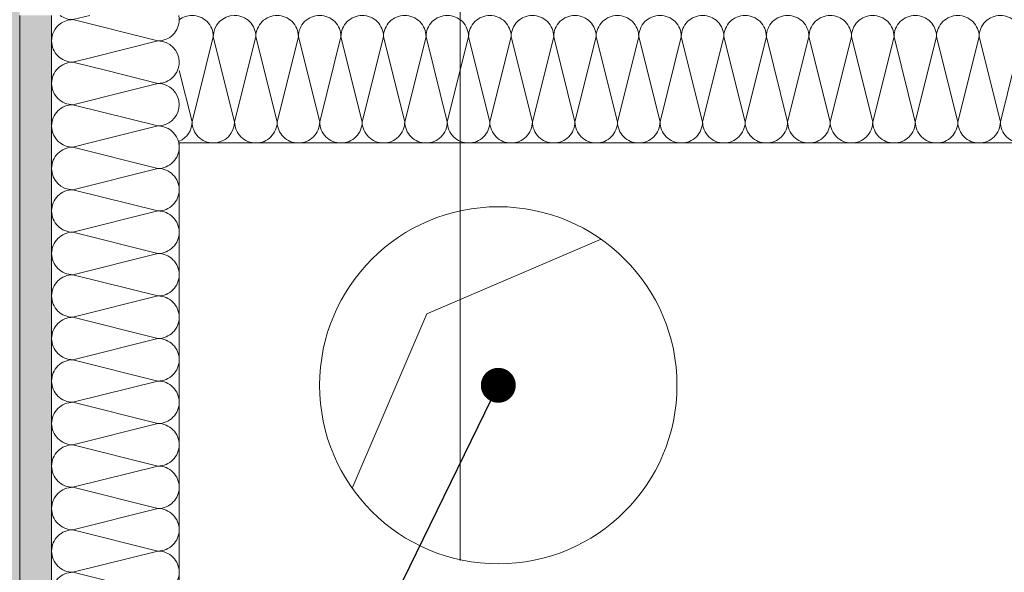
# Model space of a CAD drawing. Header units: metres. Extents: x -4 to 100, y -11 to 17.
# Tile 479 of 656: x 43.557 to 43.943, y 3.817 to 4.033. Entities that reach past the tile are written whole.
import ezdxf

# ---------------------------------------------------------------- set-up
doc = ezdxf.new("R2010")
doc.units = ezdxf.units.M
doc.header["$MEASUREMENT"] = 0
doc.linetypes.add('Strichlinie doppelt', pattern=[0.54680553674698, 0.2645833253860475, -0.105833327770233, 0.07055555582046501, -0.1058333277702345])
for name, color, linetype in [('152 - Bemaßung_ Beschriftung.Ausbau', 7, 'Continuous'), ('451 - Universal.Achsen Raster', 7, 'Continuous'), ('Abbruch_603 - Struktur.Bodenplatte_ Decke Roh', 7, 'Continuous'), ('Neubau_152 - Bemaßung_ Beschriftung.Ausbau', 7, 'Continuous'), ('Neubau_603 - Struktur.Bodenplatte_ Decke Roh', 7, 'Continuous'), ('Neubau_606 - Struktur.Wand Innen Ausbau', 7, 'Continuous')]:
    doc.layers.add(name, color=color, linetype=linetype)
doc.styles.add('ERSTELLTER_STIL_2', font='txt')
doc.linetypes.add('Abbruch 1', pattern='A,0,[1,2022.0244.A_L5A-PL02.03_iC_Grundriss 1.OG1.Shx,S=0.001984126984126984,R=0,X=0,Y=0],-0.25,0', length=0.25)
doc.dimstyles.new('ERSTELLTER_STIL__3', dxfattribs={"dimtxt": 0.1, "dimasz": 0.0532, "dimexe": 0.18, "dimexo": 0.0625, "dimgap": 0, "dimtad": 1, "dimzin": 0, "dimdsep": 46, "dimtxsty": 'ERSTELLTER_STIL_2', "dimblk": 'ARROWHEAD_2', "dimblk1": 'ARROWHEAD_2', "dimblk2": 'ARROWHEAD_2', "dimcen": 0.09, "dimse1": 1, "dimse2": 1, "dimclrd": 7, "dimclre": 7, "dimclrt": 7, "dimazin": 0, "dimtfac": 1, "dimtdec": 4, "dimtmove": 0, "dimatfit": 3, "dimfxl": 1, "dimtolj": 1, "dimtzin": 0, "dimarcsym": 0})
doc.dimstyles.new('ERSTELLTER_STIL__4', dxfattribs={"dimtxt": 0.1, "dimasz": 0.0532, "dimexe": 0.18, "dimexo": 0.0625, "dimgap": 0, "dimtad": 1, "dimzin": 0, "dimdsep": 46, "dimtxsty": 'ERSTELLTER_STIL_2', "dimblk": 'ARROWHEAD_2', "dimblk1": 'ARROWHEAD_2', "dimblk2": 'ARROWHEAD_2', "dimcen": 0.09, "dimse1": 1, "dimse2": 1, "dimclrd": 7, "dimclre": 7, "dimclrt": 7, "dimazin": 0, "dimtfac": 1, "dimtdec": 4, "dimtmove": 2, "dimatfit": 3, "dimfxl": 1, "dimtolj": 1, "dimtzin": 0, "dimarcsym": 0})
doc.dimstyles.new('ERSTELLTER_STIL__5', dxfattribs={"dimtxt": 0.1, "dimasz": 0.0532, "dimexe": 0.18, "dimexo": 0.0625, "dimgap": 0, "dimtad": 1, "dimtih": 1, "dimtoh": 1, "dimzin": 0, "dimdsep": 46, "dimtxsty": 'ERSTELLTER_STIL_2', "dimblk": 'ARROWHEAD_2', "dimblk1": 'ARROWHEAD_2', "dimblk2": 'ARROWHEAD_2', "dimcen": 0.09, "dimse1": 1, "dimse2": 1, "dimclrd": 7, "dimclre": 7, "dimclrt": 7, "dimazin": 0, "dimtfac": 1, "dimtdec": 4, "dimtmove": 0, "dimatfit": 3, "dimfxl": 1, "dimtolj": 1, "dimtzin": 0, "dimarcsym": 0})
doc.dimstyles.new('ERSTELLTER_STIL__6', dxfattribs={"dimtxt": 0.1, "dimasz": 0.0532, "dimexe": 0.18, "dimexo": 0.0625, "dimgap": 0, "dimtad": 1, "dimtih": 1, "dimtoh": 1, "dimzin": 0, "dimdsep": 46, "dimtxsty": 'ERSTELLTER_STIL_2', "dimblk": 'ARROWHEAD_2', "dimblk1": 'ARROWHEAD_2', "dimblk2": 'ARROWHEAD_2', "dimcen": 0.09, "dimse1": 1, "dimse2": 1, "dimclrd": 7, "dimclre": 7, "dimclrt": 7, "dimazin": 0, "dimtfac": 1, "dimtdec": 4, "dimtmove": 2, "dimatfit": 3, "dimfxl": 1, "dimtolj": 1, "dimtzin": 0, "dimarcsym": 0})
doc.dimstyles.new('ERSTELLTER_STIL__9', dxfattribs={"dimtxt": 0.18, "dimasz": 0.02736, "dimexe": 0.18, "dimexo": 0.0625, "dimgap": 0, "dimtad": 0, "dimtih": 1, "dimtoh": 1, "dimdec": 4, "dimzin": 0, "dimdsep": 46, "dimcen": 0.09, "dimadec": 0, "dimazin": 0, "dimtfac": 1, "dimtdec": 4, "dimtmove": 0, "dimatfit": 3, "dimldrblk": 'ARROWHEAD_11', "dimfxl": 1, "dimtolj": 1, "dimtzin": 0, "dimarcsym": 0})
pattern_1 = [(45, (0, 0), (-0.01767766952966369, 0.01767766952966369), [0, -0.025])]

# ---------------------------------------------------------------- blocks, each defined once
blk = doc.blocks.new('*X171')
at = {"layer": 'Neubau_606 - Struktur.Wand Innen Ausbau', "color": 7, "linetype": 'Continuous', "lineweight": 5}
for p, q in [((43.57832130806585, 4.033346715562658), (43.58493859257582, 4.035001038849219)), ((43.57832130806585, 4.033346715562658), (43.61165464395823, 4.025013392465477)), ((43.58631143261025, 4.018677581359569), (43.61165464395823, 4.025013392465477)), ((43.59163815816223, 4.013350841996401), (43.6116546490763, 4.008346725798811)), ((43.59964473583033, 4.005344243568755), (43.6116546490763, 4.008346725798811))]:
    blk.add_line(p, q, dxfattribs=at)
for centre, radius, start, end in [((43.57832130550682, 4.041680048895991), 0.008333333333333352, 233.2713952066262, 270.0000175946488), ((43.61165464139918, 4.03334672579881), 0.008333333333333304, 1.75946485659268e-05, 11.4495762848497), ((43.57832131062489, 4.025013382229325), 0.008333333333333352, 90.00001759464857, 126.9303574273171), ((43.61165464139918, 4.03334672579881), 0.00833333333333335, 270.0000175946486, 1.759464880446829e-05), ((43.61165464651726, 4.016680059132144), 0.008333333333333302, 1.759465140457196e-05, 90.0000175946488), ((43.61165464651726, 4.016680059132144), 0.008333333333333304, 270.0000175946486, 1.759464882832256e-05), ((43.61165465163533, 4.000013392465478), 0.0083333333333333, 1.759465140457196e-05, 90.0000175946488), ((43.61165465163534, 4.000013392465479), 0.008333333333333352, 280.4767641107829, 1.759464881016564e-05), ((43.61165465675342, 3.983346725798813), 0.008333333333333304, 12.93768633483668, 77.06216510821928)]:
    blk.add_arc(centre, radius, start, end, dxfattribs=at)
blk = doc.blocks.new('*X172')
at = {"layer": 'Neubau_606 - Struktur.Wand Innen Ausbau', "color": 7, "linetype": 'Continuous', "lineweight": 5}
for p, q in [((43.57832131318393, 4.016680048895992), (43.58631143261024, 4.018677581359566)), ((43.57832131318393, 4.016680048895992), (43.59163815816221, 4.013350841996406)), ((43.578321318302, 4.000013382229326), (43.59964473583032, 4.005344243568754)), ((43.57832131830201, 4.000013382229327), (43.61165465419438, 3.991680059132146)), ((43.58493860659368, 3.985001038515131), (43.61165465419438, 3.991680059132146))]:
    blk.add_line(p, q, dxfattribs=at)
for centre, radius, start, end in [((43.57832131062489, 4.025013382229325), 0.008333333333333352, 126.9303574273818, 180.0000175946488), ((43.57832131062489, 4.025013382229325), 0.008333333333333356, 180.0000175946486, 270.0000175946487), ((43.57832131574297, 4.008346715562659), 0.008333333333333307, 90.0000175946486, 180.0000175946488), ((43.57832131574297, 4.008346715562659), 0.008333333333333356, 180.0000175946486, 270.0000175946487), ((43.57832132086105, 3.991680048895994), 0.008333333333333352, 90.00001759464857, 180.0000175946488), ((43.57832132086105, 3.991680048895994), 0.008333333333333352, 180.0000175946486, 233.2713990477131), ((43.61165465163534, 4.000013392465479), 0.008333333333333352, 270.0000175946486, 280.4767641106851), ((43.61165465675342, 3.983346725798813), 0.008333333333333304, 77.06216510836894, 90.0000175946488), ((43.61165465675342, 3.983346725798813), 0.008333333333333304, 11.44957394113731, 12.93768633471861)]:
    blk.add_arc(centre, radius, start, end, dxfattribs=at)
blk = doc.blocks.new('*X173')
at = {"layer": 'Neubau_606 - Struktur.Wand Innen Ausbau', "color": 7, "linetype": 'Continuous', "lineweight": 5}
for p, q in [((43.57832132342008, 3.983346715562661), (43.58493858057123, 3.985001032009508)), ((43.57832132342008, 3.983346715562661), (43.61165465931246, 3.97501339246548)), ((43.57832132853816, 3.966680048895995), (43.61165465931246, 3.97501339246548)), ((43.57832132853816, 3.966680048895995), (43.61165466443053, 3.958346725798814)), ((43.57832133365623, 3.950013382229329), (43.61165466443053, 3.958346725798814)), ((43.57832133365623, 3.950013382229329), (43.61165466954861, 3.941680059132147)), ((43.57832133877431, 3.933346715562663), (43.61165466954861, 3.941680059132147)), ((43.57832133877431, 3.933346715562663), (43.61165467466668, 3.925013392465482)), ((43.57832134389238, 3.916680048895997), (43.61165467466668, 3.925013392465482)), ((43.57832134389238, 3.916680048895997), (43.61165467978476, 3.908346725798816)), ((43.57832134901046, 3.900013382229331), (43.61165467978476, 3.908346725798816)), ((43.57832134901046, 3.900013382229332), (43.61165468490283, 3.89168005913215)), ((43.57832135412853, 3.883346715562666), (43.61165468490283, 3.89168005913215)), ((43.57832135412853, 3.883346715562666), (43.61165469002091, 3.875013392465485)), ((43.57832135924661, 3.866680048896), (43.61165469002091, 3.875013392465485)), ((43.57832135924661, 3.866680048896), (43.61165469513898, 3.858346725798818)), ((43.57832136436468, 3.850013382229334), (43.61165469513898, 3.858346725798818)), ((43.57832136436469, 3.850013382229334), (43.61165470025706, 3.841680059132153)), ((43.57832136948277, 3.833346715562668), (43.61165470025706, 3.841680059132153)), ((43.57832136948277, 3.833346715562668), (43.61165470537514, 3.825013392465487)), ((43.57832137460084, 3.816680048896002), (43.61165470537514, 3.825013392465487)), ((43.57832137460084, 3.816680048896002), (43.61165471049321, 3.808346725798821))]:
    blk.add_line(p, q, dxfattribs=at)
for centre, radius, start, end in [((43.57832132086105, 3.991680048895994), 0.008333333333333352, 233.2714128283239, 270.0000175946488), ((43.61165465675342, 3.983346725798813), 0.008333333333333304, 1.75946485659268e-05, 11.44941635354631), ((43.57832132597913, 3.975013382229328), 0.008333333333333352, 90.00001759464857, 180.0000175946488), ((43.61165465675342, 3.983346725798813), 0.00833333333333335, 270.0000175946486, 1.759464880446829e-05), ((43.57832132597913, 3.975013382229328), 0.008333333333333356, 180.0000175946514, 270.0000175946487), ((43.61165466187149, 3.966680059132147), 0.008333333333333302, 1.759464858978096e-05, 90.0000175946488), ((43.5783213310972, 3.958346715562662), 0.008333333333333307, 90.0000175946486, 180.0000175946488), ((43.61165466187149, 3.966680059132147), 0.008333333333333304, 270.0000175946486, 1.759464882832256e-05), ((43.5783213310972, 3.958346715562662), 0.008333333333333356, 180.0000175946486, 270.0000175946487), ((43.61165466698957, 3.950013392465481), 0.0083333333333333, 1.759464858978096e-05, 90.0000175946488), ((43.57832133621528, 3.941680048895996), 0.008333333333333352, 90.00001759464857, 180.0000175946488), ((43.61165466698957, 3.95001339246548), 0.008333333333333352, 270.0000175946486, 1.759464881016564e-05), ((43.57832133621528, 3.941680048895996), 0.008333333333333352, 180.0000175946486, 270.0000175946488), ((43.61165467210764, 3.933346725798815), 0.008333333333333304, 1.75946485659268e-05, 90.0000175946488), ((43.57832134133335, 3.92501338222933), 0.008333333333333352, 90.00001759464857, 180.0000175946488), ((43.61165467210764, 3.933346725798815), 0.00833333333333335, 270.0000175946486, 1.759464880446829e-05), ((43.57832134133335, 3.92501338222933), 0.008333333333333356, 180.0000175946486, 270.0000175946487), ((43.61165467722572, 3.916680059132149), 0.008333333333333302, 1.759464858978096e-05, 90.0000175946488), ((43.57832134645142, 3.908346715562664), 0.008333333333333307, 90.0000175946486, 180.0000175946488), ((43.61165467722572, 3.916680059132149), 0.008333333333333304, 270.0000175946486, 1.759464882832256e-05), ((43.57832134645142, 3.908346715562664), 0.008333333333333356, 180.0000175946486, 270.0000175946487), ((43.61165468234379, 3.900013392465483), 0.0083333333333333, 1.759464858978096e-05, 90.0000175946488), ((43.5783213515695, 3.891680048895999), 0.008333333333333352, 90.00001759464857, 180.0000175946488), ((43.61165468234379, 3.900013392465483), 0.008333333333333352, 270.0000175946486, 1.759464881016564e-05), ((43.5783213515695, 3.891680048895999), 0.008333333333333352, 180.0000175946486, 270.0000175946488), ((43.61165468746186, 3.883346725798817), 0.008333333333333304, 1.75946485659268e-05, 90.0000175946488), ((43.57832135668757, 3.875013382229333), 0.008333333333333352, 90.00001759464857, 180.0000175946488), ((43.61165468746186, 3.883346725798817), 0.00833333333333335, 270.0000175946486, 1.759464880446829e-05), ((43.57832135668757, 3.875013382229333), 0.008333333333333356, 180.0000175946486, 270.0000175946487), ((43.61165469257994, 3.866680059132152), 0.008333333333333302, 1.759464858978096e-05, 90.0000175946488), ((43.57832136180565, 3.858346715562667), 0.008333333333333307, 90.0000175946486, 180.0000175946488), ((43.61165469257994, 3.866680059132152), 0.008333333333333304, 270.0000175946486, 1.759464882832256e-05), ((43.57832136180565, 3.858346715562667), 0.008333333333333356, 180.0000175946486, 270.0000175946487), ((43.61165469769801, 3.850013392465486), 0.0083333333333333, 1.759464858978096e-05, 90.0000175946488), ((43.57832136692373, 3.841680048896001), 0.008333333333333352, 90.00001759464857, 180.0000175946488), ((43.61165469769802, 3.850013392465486), 0.008333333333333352, 270.0000175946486, 1.759464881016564e-05), ((43.57832136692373, 3.841680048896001), 0.008333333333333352, 180.0000175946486, 270.0000175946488), ((43.6116547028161, 3.83334672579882), 0.008333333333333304, 1.75946485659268e-05, 90.0000175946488), ((43.57832137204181, 3.825013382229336), 0.008333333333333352, 90.00001759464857, 180.0000175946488), ((43.6116547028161, 3.83334672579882), 0.00833333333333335, 270.0000175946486, 1.759464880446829e-05), ((43.57832137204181, 3.825013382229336), 0.008333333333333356, 180.0000175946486, 270.0000175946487), ((43.61165470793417, 3.816680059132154), 0.008333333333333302, 1.759464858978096e-05, 90.0000175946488), ((43.57832137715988, 3.808346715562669), 0.008333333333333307, 90.0000175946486, 180.0000175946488), ((43.61165470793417, 3.816680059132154), 0.008333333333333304, 270.0000175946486, 1.759464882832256e-05)]:
    blk.add_arc(centre, radius, start, end, dxfattribs=at)
blk = doc.blocks.new('*X186')
at = {"layer": 'Neubau_606 - Struktur.Wand Innen Ausbau', "color": 7, "linetype": 'Continuous', "lineweight": 5}
for p, q in [((43.63334500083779, 4.026667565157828), (43.62501157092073, 3.993334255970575)), ((43.63334500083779, 4.026667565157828), (43.64167823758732, 3.993334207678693)), ((43.65001166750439, 4.026667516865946), (43.64167823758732, 3.993334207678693)), ((43.65001166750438, 4.026667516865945), (43.65834490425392, 3.993334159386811)), ((43.66667833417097, 4.026667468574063), (43.65834490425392, 3.993334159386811)), ((43.66667833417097, 4.026667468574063), (43.67501157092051, 3.993334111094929)), ((43.68334500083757, 4.026667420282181), (43.67501157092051, 3.993334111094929)), ((43.68334500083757, 4.026667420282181), (43.69167823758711, 3.993334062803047)), ((43.70001166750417, 4.0266673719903), (43.69167823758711, 3.993334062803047)), ((43.70001166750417, 4.0266673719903), (43.70834490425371, 3.993334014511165)), ((43.71667833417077, 4.026667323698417), (43.70834490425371, 3.993334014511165)), ((43.71667833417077, 4.026667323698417), (43.7250115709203, 3.993333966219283)), ((43.73334500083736, 4.026667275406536), (43.7250115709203, 3.993333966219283)), ((43.73334500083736, 4.026667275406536), (43.7416782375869, 3.993333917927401)), ((43.75001166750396, 4.026667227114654), (43.7416782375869, 3.993333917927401)), ((43.75001166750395, 4.026667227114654), (43.75834490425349, 3.993333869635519)), ((43.76667833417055, 4.026667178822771), (43.75834490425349, 3.993333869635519)), ((43.76667833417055, 4.026667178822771), (43.77501157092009, 3.993333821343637)), ((43.78334500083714, 4.02666713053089), (43.77501157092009, 3.993333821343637)), ((43.78334500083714, 4.02666713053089), (43.79167823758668, 3.993333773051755)), ((43.80001166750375, 4.026667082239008), (43.79167823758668, 3.993333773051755)), ((43.80001166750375, 4.026667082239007), (43.80834490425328, 3.993333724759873)), ((43.81667833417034, 4.026667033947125), (43.80834490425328, 3.993333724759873)), ((43.81667833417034, 4.026667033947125), (43.82501157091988, 3.993333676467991)), ((43.83334500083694, 4.026666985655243), (43.82501157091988, 3.993333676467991)), ((43.83334500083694, 4.026666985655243), (43.84167823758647, 3.993333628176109)), ((43.85001166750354, 4.026666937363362), (43.84167823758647, 3.993333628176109)), ((43.85001166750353, 4.026666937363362), (43.85834490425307, 3.993333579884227)), ((43.86667833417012, 4.026666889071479), (43.85834490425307, 3.993333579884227)), ((43.86667833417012, 4.026666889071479), (43.87501157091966, 3.993333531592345)), ((43.88334500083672, 4.026666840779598), (43.87501157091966, 3.993333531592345)), ((43.88334500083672, 4.026666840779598), (43.89167823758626, 3.993333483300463)), ((43.90001166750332, 4.026666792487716), (43.89167823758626, 3.993333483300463)), ((43.90001166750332, 4.026666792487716), (43.90834490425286, 3.993333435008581)), ((43.91667833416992, 4.026666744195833), (43.90834490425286, 3.993333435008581)), ((43.91667833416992, 4.026666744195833), (43.92501157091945, 3.993333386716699)), ((43.93334500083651, 4.026666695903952), (43.92501157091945, 3.993333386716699)), ((43.93334500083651, 4.026666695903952), (43.94167823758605, 3.993333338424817)), ((43.95001166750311, 4.02666664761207), (43.94167823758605, 3.993333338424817)), ((43.61998797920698, 4.013428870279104), (43.62501157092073, 3.993334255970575))]:
    blk.add_line(p, q, dxfattribs=at)
for centre, radius, start, end in [((43.62501166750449, 4.026667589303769), 0.008333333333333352, 89.99983398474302, 127.0737955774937), ((43.62501166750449, 4.026667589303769), 0.008333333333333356, 359.9998339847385, 89.99983398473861), ((43.64167833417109, 4.026667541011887), 0.008333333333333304, 89.99983398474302, 179.9998339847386), ((43.64167833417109, 4.026667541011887), 0.008333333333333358, 359.9998339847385, 89.99983398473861), ((43.65834500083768, 4.026667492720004), 0.008333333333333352, 89.99983398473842, 179.9998339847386), ((43.65834500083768, 4.026667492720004), 0.008333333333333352, 359.9998339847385, 89.99983398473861), ((43.67501166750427, 4.026667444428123), 0.008333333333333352, 89.99983398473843, 179.9998339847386), ((43.67501166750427, 4.026667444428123), 0.008333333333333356, 359.9998339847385, 89.99983398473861), ((43.69167833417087, 4.02666739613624), 0.008333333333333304, 89.99983398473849, 179.9998339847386), ((43.69167833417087, 4.02666739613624), 0.008333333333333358, 359.9998339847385, 89.99983398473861), ((43.70834500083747, 4.026667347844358), 0.008333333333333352, 89.99983398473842, 179.9998339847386), ((43.70834500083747, 4.026667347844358), 0.008333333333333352, 359.9998339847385, 89.99983398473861), ((43.72501166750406, 4.026667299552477), 0.008333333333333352, 89.99983398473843, 179.9998339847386), ((43.72501166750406, 4.026667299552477), 0.008333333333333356, 359.9998339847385, 89.99983398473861), ((43.74167833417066, 4.026667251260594), 0.008333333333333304, 89.99983398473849, 179.9998339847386), ((43.74167833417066, 4.026667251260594), 0.008333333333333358, 359.9998339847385, 89.99983398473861), ((43.75834500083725, 4.026667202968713), 0.008333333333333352, 89.99983398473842, 179.9998339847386), ((43.75834500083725, 4.026667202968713), 0.008333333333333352, 359.9998339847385, 89.99983398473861), ((43.77501166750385, 4.026667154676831), 0.008333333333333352, 89.99983398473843, 179.9998339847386), ((43.77501166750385, 4.026667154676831), 0.008333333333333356, 359.9998339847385, 89.99983398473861), ((43.79167833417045, 4.026667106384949), 0.008333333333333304, 89.99983398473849, 179.9998339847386), ((43.79167833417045, 4.026667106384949), 0.008333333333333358, 359.9998339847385, 89.99983398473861), ((43.80834500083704, 4.026667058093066), 0.008333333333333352, 89.99983398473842, 179.9998339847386), ((43.80834500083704, 4.026667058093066), 0.008333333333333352, 359.9998339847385, 89.99983398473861), ((43.82501166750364, 4.026667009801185), 0.008333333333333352, 89.99983398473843, 179.9998339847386), ((43.82501166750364, 4.026667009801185), 0.008333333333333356, 359.9998339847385, 89.99983398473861), ((43.84167833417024, 4.026666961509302), 0.008333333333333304, 89.99983398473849, 179.9998339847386), ((43.84167833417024, 4.026666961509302), 0.008333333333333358, 359.9998339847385, 89.99983398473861), ((43.85834500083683, 4.02666691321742), 0.008333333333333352, 89.99983398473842, 179.9998339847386), ((43.85834500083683, 4.02666691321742), 0.008333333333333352, 359.9998339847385, 89.99983398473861), ((43.87501166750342, 4.026666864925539), 0.008333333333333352, 89.99983398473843, 179.9998339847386), ((43.87501166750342, 4.026666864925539), 0.008333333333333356, 359.9998339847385, 89.99983398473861), ((43.89167833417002, 4.026666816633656), 0.008333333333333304, 89.99983398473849, 179.9998339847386), ((43.89167833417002, 4.026666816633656), 0.008333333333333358, 359.9998339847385, 89.99983398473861), ((43.90834500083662, 4.026666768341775), 0.008333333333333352, 89.99983398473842, 179.9998339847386), ((43.90834500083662, 4.026666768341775), 0.008333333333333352, 359.9998339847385, 89.99983398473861), ((43.92501166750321, 4.026666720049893), 0.008333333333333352, 89.99983398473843, 179.9998339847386), ((43.92501166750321, 4.026666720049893), 0.008333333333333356, 359.9998339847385, 89.99983398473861), ((43.94167833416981, 4.026666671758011), 0.008333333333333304, 89.99983398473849, 179.9998339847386), ((43.94167833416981, 4.026666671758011), 0.008333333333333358, 359.9998339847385, 89.99983398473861), ((43.61667823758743, 3.993334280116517), 0.008333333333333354, 293.4013655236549, 359.9998339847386), ((43.63334490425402, 3.993334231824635), 0.008333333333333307, 179.9998339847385, 269.9998339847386), ((43.63334490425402, 3.993334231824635), 0.008333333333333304, 269.999833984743, 359.9998339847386), ((43.65001157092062, 3.993334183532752), 0.008333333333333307, 179.9998339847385, 269.9998339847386), ((43.65001157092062, 3.993334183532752), 0.008333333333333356, 269.9998339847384, 359.9998339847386), ((43.66667823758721, 3.99333413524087), 0.008333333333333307, 179.9998339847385, 269.9998339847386), ((43.66667823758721, 3.99333413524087), 0.008333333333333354, 269.9998339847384, 359.9998339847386), ((43.68334490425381, 3.993334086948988), 0.008333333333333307, 179.9998339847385, 269.9998339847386), ((43.68334490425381, 3.993334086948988), 0.008333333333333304, 269.9998339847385, 359.9998339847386), ((43.7000115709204, 3.993334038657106), 0.008333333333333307, 179.9998339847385, 269.9998339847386), ((43.70001157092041, 3.993334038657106), 0.008333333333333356, 269.9998339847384, 359.9998339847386), ((43.716678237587, 3.993333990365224), 0.008333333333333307, 179.9998339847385, 269.9998339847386), ((43.716678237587, 3.993333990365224), 0.008333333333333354, 269.9998339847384, 359.9998339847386), ((43.7333449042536, 3.993333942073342), 0.008333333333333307, 179.9998339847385, 269.9998339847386), ((43.7333449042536, 3.993333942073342), 0.008333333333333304, 269.9998339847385, 359.9998339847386), ((43.75001157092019, 3.99333389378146), 0.008333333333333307, 179.9998339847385, 269.9998339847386), ((43.75001157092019, 3.99333389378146), 0.008333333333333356, 269.9998339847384, 359.9998339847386), ((43.76667823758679, 3.993333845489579), 0.008333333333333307, 179.9998339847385, 269.9998339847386), ((43.76667823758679, 3.993333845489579), 0.008333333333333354, 269.9998339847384, 359.9998339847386), ((43.78334490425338, 3.993333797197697), 0.008333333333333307, 179.9998339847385, 269.9998339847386), ((43.78334490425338, 3.993333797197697), 0.008333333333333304, 269.9998339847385, 359.9998339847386), ((43.80001157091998, 3.993333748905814), 0.008333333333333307, 179.9998339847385, 269.9998339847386), ((43.80001157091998, 3.993333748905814), 0.008333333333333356, 269.9998339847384, 359.9998339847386), ((43.81667823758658, 3.993333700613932), 0.008333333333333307, 179.9998339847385, 269.9998339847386), ((43.81667823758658, 3.993333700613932), 0.008333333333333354, 269.9998339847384, 359.9998339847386), ((43.83334490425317, 3.99333365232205), 0.008333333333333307, 179.9998339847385, 269.9998339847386), ((43.83334490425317, 3.99333365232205), 0.008333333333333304, 269.9998339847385, 359.9998339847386), ((43.85001157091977, 3.993333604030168), 0.008333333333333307, 179.9998339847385, 269.9998339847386), ((43.85001157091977, 3.993333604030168), 0.008333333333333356, 269.9998339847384, 359.9998339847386), ((43.86667823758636, 3.993333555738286), 0.008333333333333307, 179.9998339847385, 269.9998339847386), ((43.86667823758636, 3.993333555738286), 0.008333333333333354, 269.9998339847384, 359.9998339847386), ((43.88334490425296, 3.993333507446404), 0.008333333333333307, 179.9998339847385, 269.9998339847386), ((43.88334490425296, 3.993333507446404), 0.008333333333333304, 269.9998339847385, 359.9998339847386), ((43.90001157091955, 3.993333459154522), 0.008333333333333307, 179.9998339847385, 269.9998339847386), ((43.90001157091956, 3.993333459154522), 0.008333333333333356, 269.9998339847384, 359.9998339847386), ((43.91667823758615, 3.993333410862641), 0.008333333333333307, 179.9998339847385, 269.9998339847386), ((43.91667823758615, 3.993333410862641), 0.008333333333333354, 269.9998339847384, 359.9998339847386), ((43.93334490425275, 3.993333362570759), 0.008333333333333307, 179.9998339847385, 269.9998339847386), ((43.93334490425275, 3.993333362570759), 0.008333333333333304, 269.9998339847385, 359.9998339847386), ((43.95001157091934, 3.993333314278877), 0.008333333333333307, 179.9998339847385, 269.9998339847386)]:
    blk.add_arc(centre, radius, start, end, dxfattribs=at)
blk = doc.blocks.new('ARROWHEAD_11')
at = {"color": 0, "linetype": 'Continuous', "lineweight": 0}
blk.add_line((0, 0), (-1, 0), dxfattribs=at)
at = {"color": 0, "linetype": 'Continuous', "lineweight": 0, "const_width": 0.25, "flags": 128}
blk.add_lwpolyline([(-0.125, 0, 1), (0.125, 0, 1)], format="xyb", close=True, dxfattribs=at)
blk = doc.blocks.new('*D696')
at = {"layer": '152 - Bemaßung_ Beschriftung.Ausbau', "color": 7, "linetype": 'Continuous', "lineweight": 5}
for p, q in [((41.92002947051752, 2.097517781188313), (41.92002947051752, 2.202517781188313)), ((43.54498804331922, 2.097517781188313), (43.54498804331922, 2.202517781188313)), ((41.94023672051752, 2.185017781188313), (41.89982222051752, 2.115017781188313)), ((43.56519529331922, 2.185017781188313), (43.52478079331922, 2.115017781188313)), ((41.92002947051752, 2.150017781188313), (43.54498804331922, 2.150017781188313))]:
    blk.add_line(p, q, dxfattribs=at)
at = {"layer": '152 - Bemaßung_ Beschriftung.Ausbau', "color": 7, "lineweight": 5, "insert": (42.13587843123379, 2.182612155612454), "char_height": 0.1, "attachment_point": 7, "style": 'ERSTELLTER_STIL_2'}
blk.add_mtext('\\A1;{\\pql;\\fArial|b0|i0|c0|p38;1,62\\fArial|b0|i0|c0|p38;\\A1{\\H.66x;\\S5^  ;}}', dxfattribs=at)
blk = doc.blocks.new('ARROWHEAD_2')
at = {"color": 0, "linetype": 'Continuous', "lineweight": 0}
for p, q in [((-0.3781315, -0.655), (0.3781315, 0.655)), ((0, 0), (-1, 0))]:
    blk.add_line(p, q, dxfattribs=at)
blk = doc.blocks.new('*D708')
at = {"layer": '152 - Bemaßung_ Beschriftung.Ausbau', "color": 7, "linetype": 'Continuous', "lineweight": 5}
for p, q in [((43.20998899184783, 3.507498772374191), (43.20998899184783, 3.612498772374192)), ((43.5449880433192, 3.507498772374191), (43.5449880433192, 3.612498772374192)), ((43.23019624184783, 3.594998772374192), (43.18978174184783, 3.524998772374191)), ((43.5247807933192, 3.524998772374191), (43.5651952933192, 3.594998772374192)), ((43.20998899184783, 3.559998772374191), (43.5449880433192, 3.559998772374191)), ((43.5449880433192, 3.559998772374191), (43.5792180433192, 3.559998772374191))]:
    blk.add_line(p, q, dxfattribs=at)
at = {"layer": '152 - Bemaßung_ Beschriftung.Ausbau', "color": 7, "lineweight": 5, "insert": (43.27656027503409, 3.578284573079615), "char_height": 0.1, "attachment_point": 7, "style": 'ERSTELLTER_STIL_2'}
blk.add_mtext('\\A1;{\\pql;\\fArial|b0|i0|c0|p38;33\\fArial|b0|i0|c0|p38;\\A1{\\H.66x;\\S5^  ;}}', dxfattribs=at)
blk = doc.blocks.new('*D714')
at = {"layer": '152 - Bemaßung_ Beschriftung.Ausbau', "color": 7, "linetype": 'Continuous', "lineweight": 5}
for p, q in [((45.74533312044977, 3.740204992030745), (45.81533312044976, 3.699790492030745)), ((45.83283312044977, 3.719997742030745), (45.72783312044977, 3.719997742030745)), ((45.78033312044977, 0.2450000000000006), (45.78033312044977, 3.719997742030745)), ((45.74533312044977, 0.2652072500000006), (45.81533312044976, 0.2247927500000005))]:
    blk.add_line(p, q, dxfattribs=at)
at = {"layer": '152 - Bemaßung_ Beschriftung.Ausbau', "color": 7, "lineweight": 5, "char_height": 0.1, "attachment_point": 7, "rotation": 90, "style": 'ERSTELLTER_STIL_2'}
for s, insert in [('\\A1;{\\pql;\\fArial|b0|i0|c0|p38;17\\fArial|b0|i0|c0|p38;\\A1{\\H.66x;\\S5^  ;}}', (45.76141920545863, 3.49791125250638)), ('\\A1;{\\pql;\\fArial|b0|i0|c0|p38;3,47\\fArial|b0|i0|c0|p38;\\A1{\\H.66x;\\S5^  ;}}', (45.77973874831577, 1.723499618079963))]:
    blk.add_mtext(s, dxfattribs=dict(at, insert=insert))
blk = doc.blocks.new('*D716')
at = {"layer": '152 - Bemaßung_ Beschriftung.Ausbau', "color": 7, "linetype": 'Continuous', "lineweight": 5}
for p, q in [((45.74533312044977, 5.780207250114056), (45.81533312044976, 5.739792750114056)), ((45.83283312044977, 5.760000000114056), (45.72783312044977, 5.760000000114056)), ((45.78033312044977, 3.894997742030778), (45.78033312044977, 5.760000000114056)), ((45.74533312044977, 3.915204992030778), (45.81533312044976, 3.874790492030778)), ((45.83283312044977, 3.894997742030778), (45.72783312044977, 3.894997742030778))]:
    blk.add_line(p, q, dxfattribs=at)
at = {"layer": '152 - Bemaßung_ Beschriftung.Ausbau', "color": 7, "lineweight": 5, "insert": (45.77973874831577, 4.534965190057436), "char_height": 0.1, "attachment_point": 7, "rotation": 90, "style": 'ERSTELLTER_STIL_2'}
blk.add_mtext('\\A1;{\\pql;\\fArial|b0|i0|c0|p38;1,86\\fArial|b0|i0|c0|p38;\\A1{\\H.66x;\\S5^  ;}}', dxfattribs=at)
blk = doc.blocks.new('*D725')
at = {"layer": '152 - Bemaßung_ Beschriftung.Ausbau', "color": 7, "linetype": 'Continuous', "lineweight": 5}
for p, q in [((44.30621265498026, 4.080208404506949), (44.37621265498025, 4.039793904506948)), ((44.39371265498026, 4.060001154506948), (44.28871265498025, 4.060001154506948)), ((44.34121265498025, 2.789982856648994), (44.34121265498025, 4.060001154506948)), ((44.30621265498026, 2.810190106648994), (44.37621265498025, 2.769775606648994)), ((44.39371265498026, 2.789982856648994), (44.28871265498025, 2.789982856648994))]:
    blk.add_line(p, q, dxfattribs=at)
at = {"layer": '152 - Bemaßung_ Beschriftung.Ausbau', "color": 7, "lineweight": 5, "insert": (44.32121265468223, 3.133322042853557), "char_height": 0.1, "attachment_point": 7, "rotation": 90, "style": 'ERSTELLTER_STIL_2'}
blk.add_mtext('\\A1;{\\pql;\\fArial|b0|i0|c0|p38;1,27}', dxfattribs=at)
blk = doc.blocks.new('*D735')
at = {"layer": '152 - Bemaßung_ Beschriftung.Ausbau', "color": 7, "linetype": 'Continuous', "lineweight": 5}
for p, q in [((40.92720069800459, 5.760000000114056), (40.92720069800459, 5.794230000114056)), ((40.96220069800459, 5.739792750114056), (40.89220069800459, 5.780207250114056)), ((40.97970069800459, 5.760000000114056), (40.87470069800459, 5.760000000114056)), ((40.92720069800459, 3.935000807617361), (40.92720069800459, 5.760000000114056)), ((40.89220069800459, 3.955208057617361), (40.96220069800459, 3.914793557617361)), ((40.97970069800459, 3.935000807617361), (40.87470069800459, 3.935000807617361))]:
    blk.add_line(p, q, dxfattribs=at)
at = {"layer": '152 - Bemaßung_ Beschriftung.Ausbau', "color": 7, "lineweight": 5, "insert": (40.92660632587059, 4.689429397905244), "char_height": 0.1, "attachment_point": 7, "rotation": 90, "style": 'ERSTELLTER_STIL_2'}
blk.add_mtext('\\A1;{\\pql;\\fArial|b0|i0|c0|p38;1,82\\fArial|b0|i0|c0|p38;\\A1{\\H.66x;\\S5^  ;}}', dxfattribs=at)

msp = doc.modelspace()

# ---------------------------------------------------------------- hatches: boundary and pattern name
at = {"layer": 'Neubau_606 - Struktur.Wand Innen Ausbau', "linetype": 'Continuous', "lineweight": 0, "true_color": 0x000000}
h = msp.add_hatch(dxfattribs=at)
h.set_pattern_fill('Gips_0001', color=18, style=0, pattern_type=2)
h.set_pattern_definition(pattern_1)
h.paths.add_polyline_path([(43.5449879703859, 4.047501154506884), (43.5449891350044, 0.2549999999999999), (43.55748913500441, 0.2549999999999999), (43.55748797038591, 4.047501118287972)])
h = msp.add_hatch(dxfattribs=at)
h.set_pattern_fill('Gips_0001', color=18, style=0, pattern_type=2)
h.set_pattern_definition(pattern_1)
h.paths.add_polyline_path([(43.56998799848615, 4.03500106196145), (43.55748797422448, 4.03500111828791), (43.55748915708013, 0.2549999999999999), (43.56998912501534, 0.2549999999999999)])

# ---------------------------------------------------------------- linework, layer by layer
at = {"layer": '451 - Universal.Achsen Raster', "color": 160, "linetype": 'Strichlinie doppelt', "lineweight": 9, "true_color": 0x3232ff}
msp.add_line((43.72998899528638, -10.58500000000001), (43.72998899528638, 16.355), dxfattribs=at)
at = {"layer": 'Abbruch_603 - Struktur.Bodenplatte_ Decke Roh', "color": 7, "linetype": 'Abbruch 1', "lineweight": 18}
for centre, radius, start, end in [((43.74498899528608, 3.889997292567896), 0.07000000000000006, 90, 180), ((43.74498899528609, 3.8899972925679), 0.06999999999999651, 0, 90), ((43.74498899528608, 3.889997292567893), 0.06999999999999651, 180, 270), ((43.74498899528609, 3.889997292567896), 0.07000000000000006, 270, 0)]:
    msp.add_arc(centre, radius, start, end, dxfattribs=at)
at = {"layer": 'Neubau_603 - Struktur.Bodenplatte_ Decke Roh', "color": 1, "linetype": 'Continuous', "lineweight": 5}
for p, q in [((43.71698899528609, 3.917997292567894), (43.78525732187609, 3.947255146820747)), ((43.68773114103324, 3.849728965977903), (43.71698899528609, 3.917997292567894))]:
    msp.add_line(p, q, dxfattribs=at)
at = {"layer": 'Neubau_606 - Struktur.Wand Innen Ausbau', "color": 1, "linetype": 'Continuous', "lineweight": 5}
for p, q in [((43.55748797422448, 4.03500111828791), (43.55748913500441, 0.2549999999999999)), ((43.56998797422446, 4.035001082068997), (43.56998798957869, 3.985001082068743)), ((43.56998798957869, 3.985001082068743), (43.56998899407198, 0.7099822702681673))]:
    msp.add_line(p, q, dxfattribs=at)
at = {"layer": 'Neubau_606 - Struktur.Wand Innen Ausbau', "color": 1, "linetype": 'Continuous', "lineweight": 5, "flags": 128}
for points in [[(43.61998899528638, 0.7099822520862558), (43.61998798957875, 3.985000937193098)], [(43.61998798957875, 3.985000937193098), (44.39498812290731, 3.984998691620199)]]:
    msp.add_lwpolyline(points, dxfattribs=at)

# ---------------------------------------------------------------- block references
at = {"layer": 'Neubau_606 - Struktur.Wand Innen Ausbau', "color": 1, "lineweight": 13}
for name in ['*X171', '*X186', '*X172', '*X173']:
    msp.add_blockref(name, (0, 0), dxfattribs=at)

# ---------------------------------------------------------------- dimensions: what is measured, and where the dimension line sits
at = {"layer": '152 - Bemaßung_ Beschriftung.Ausbau', "color": 7, "linetype": 'Continuous', "lineweight": 5}
for base, p1, p2, dimstyle, picture, middle in [((40.92720069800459, 5.760000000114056), (40.2, 3.935000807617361), (43.72998899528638, 5.760000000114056), 'ERSTELLTER_STIL__3', '*D735', (40.85720069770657, 4.954370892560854)), ((45.78033312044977, 5.760000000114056), (44.70998676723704, 3.894997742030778), (43.72998899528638, 5.760000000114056), 'ERSTELLTER_STIL__4', '*D716', (45.71033312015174, 4.799906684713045)), ((44.34121265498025, 4.060001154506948), (45.46501865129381, 2.789982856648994), (43.54498796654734, 4.060001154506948), 'ERSTELLTER_STIL__4', '*D725', (44.27121265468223, 3.263204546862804)), ((45.78033312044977, 3.719997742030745), (22.1774999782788, 0.2450000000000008), (44.70998676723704, 3.719997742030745), 'ERSTELLTER_STIL__3', '*D714', (45.71033312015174, 1.988441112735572))]:
    dim = msp.add_linear_dim(base=base, p1=p1, p2=p2, angle=90, dimstyle=dimstyle, dxfattribs=at)
    dim.commit()
    dim.dimension.update_dxf_attribs({"geometry": picture, "text_midpoint": middle, "dimtype": 160, "text_rotation": 90})
for base, p1, p2, dimstyle, picture, middle in [((43.5449880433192, 3.559998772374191), (43.20998899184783, 3.934998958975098), (43.5449880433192, 3.809998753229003), 'ERSTELLTER_STIL__5', '*D708', (43.48785477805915, 3.629998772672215)), ((43.54498804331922, 2.150017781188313), (41.92002947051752, 3.93499975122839), (43.54498804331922, 3.809998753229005), 'ERSTELLTER_STIL__6', '*D696', (42.4008199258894, 2.252017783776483))]:
    dim = msp.add_linear_dim(base=base, p1=p1, p2=p2, dimstyle=dimstyle, dxfattribs=at)
    dim.commit()
    dim.dimension.update_dxf_attribs({"geometry": picture, "text_midpoint": middle, "dimtype": 160})

# ---------------------------------------------------------------- leaders
at = {"layer": 'Neubau_152 - Bemaßung_ Beschriftung.Ausbau', "color": 1, "linetype": 'Continuous', "lineweight": 13, "annotation_type": 0, "has_hookline": 1, "hookline_direction": 1, "text_width": 0.9739300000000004}
msp.add_leader([(43.74498899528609, 3.889997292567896), (43.44862838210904, 3.283713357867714), (43.42560937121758, 3.283713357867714)], dimstyle='ERSTELLTER_STIL__9', dxfattribs=at)

doc.saveas('drawing.dxf')
